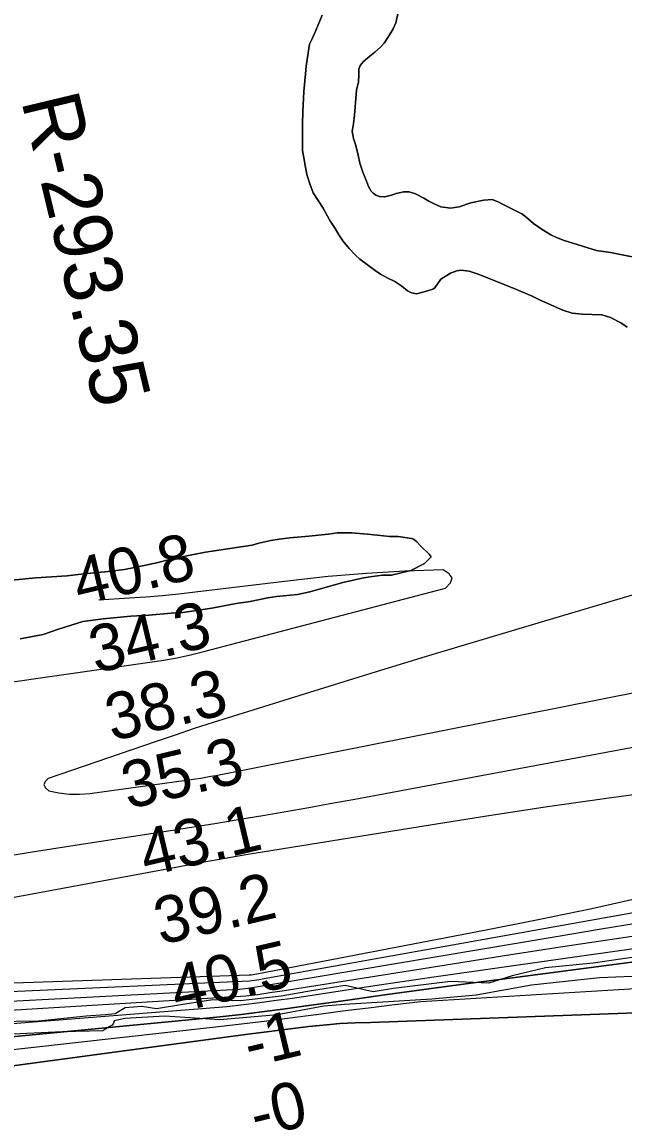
# Model space of a CAD drawing. Extents: x 3192986 to 3230865, y 867483 to 892886.
# Drawn here: x 3204053 to 3204915, y 880481 to 882054 of the extents above; entities that cross this region are included whole.
import ezdxf

# ---------------------------------------------------------------- set-up
doc = ezdxf.new("R2010")
doc.units = 0
for name, color, linetype in [('V-RIVR-EDGE', 7, 'Continuous'), ('V-RIVR-RANG', 7, 'Continuous'), ('V-RIVR-RANG-IDEN', 7, 'Continuous'), ('V-SITE-VEGE', 7, 'Continuous'), ('V-TOPO-DPTH', 7, 'Continuous'), ('V-TOPO-MAJR', 7, 'Continuous'), ('V-TOPO-MINR', 7, 'Continuous'), ('V-TOPO-SHOR', 7, 'Continuous'), ('V-TOPO-WATR', 7, 'Continuous')]:
    doc.layers.add(name, color=color, linetype=linetype)

msp = doc.modelspace()

# ---------------------------------------------------------------- linework, layer by layer
at = {"layer": 'V-RIVR-EDGE'}
msp.add_lwpolyline([(3204949.5, 880717.4), (3204871.3, 880705.8), (3204803, 880699.5), (3204755.2, 880687.8), (3204721.7, 880677.1), (3204666.9, 880679.8), (3204585.2, 880669.6), (3204556.5, 880664.9), (3204516.1, 880674.1), (3204468.2, 880666.4), (3204424.7, 880658.7), (3204366.5, 880651.9), (3204326.9, 880653.3), (3204283.9, 880646.8), (3204246, 880640.4), (3204225.2, 880643.9), (3204201.3, 880641.8), (3204186.9, 880633.6), (3204172.6, 880631.9), (3204145.2, 880630.2), (3204076.9, 880623), (3204012.1, 880621.9)], dxfattribs=at)
at = {"layer": 'V-SITE-VEGE'}
for p, q in [((3204483.4, 882064), (3204474, 882041.8)), ((3204468.3, 882029.2), (3204464.9, 882022.4)), ((3204474, 882041.8), (3204468.3, 882029.2)), ((3204464.9, 882022.4), (3204460.2, 881991)), ((3204459.5, 881979.9), (3204456.9, 881954.8)), ((3204460.2, 881991), (3204459.5, 881979.9)), ((3204456.9, 881954.8), (3204455.4, 881925.4)), ((3204455.4, 881925.4), (3204454.9, 881908.5)), ((3204454.9, 881908.5), (3204455.3, 881870.2)), ((3204455.3, 881870.2), (3204461.3, 881835.5)), ((3204461.3, 881835.5), (3204465.5, 881822.4)), ((3204465.5, 881822.4), (3204470.4, 881809.6)), ((3204470.4, 881809.6), (3204484.7, 881787.3)), ((3204484.7, 881787.3), (3204494.2, 881769.8)), ((3204494.2, 881769.8), (3204501.8, 881758.2)), ((3204501.8, 881758.2), (3204507.2, 881749.3)), ((3204507.2, 881749.3), (3204512.9, 881740.7)), ((3204512.9, 881740.7), (3204522, 881729.9)), ((3204522, 881729.9), (3204530.8, 881720)), ((3204530.8, 881720), (3204537.1, 881714.3)), ((3204537.1, 881714.3), (3204559.3, 881698.2)), ((3204559.3, 881698.2), (3204567, 881693)), ((3204667, 881694.5), (3204676, 881697.6)), ((3204676, 881697.6), (3204682, 881698.8)), ((3204682, 881698.8), (3204693.7, 881697.4)), ((3204693.7, 881697.4), (3204706.4, 881692.9)), ((3204567, 881693), (3204577.3, 881687.2)), ((3204577.3, 881687.2), (3204587.4, 881682.4)), ((3204587.4, 881682.4), (3204597.4, 881675.7)), ((3204644.7, 881673.5), (3204653.4, 881686)), ((3204653.4, 881686), (3204667, 881694.5)), ((3204706.4, 881692.9), (3204758, 881672.2)), ((3204597.4, 881675.7), (3204605.5, 881669.2)), ((3204605.5, 881669.2), (3204611.3, 881666.2)), ((3204611.3, 881666.2), (3204618.2, 881665)), ((3204618.2, 881665), (3204629.1, 881667.7)), ((3204629.1, 881667.7), (3204641.5, 881671.6)), ((3204641.5, 881671.6), (3204644.7, 881673.5)), ((3204758, 881672.2), (3204783.9, 881661.3)), ((3204783.9, 881661.3), (3204794.6, 881656.3)), ((3204794.6, 881656.3), (3204827.9, 881641.4)), ((3204827.9, 881641.4), (3204841.2, 881637.3)), ((3204841.2, 881637.3), (3204855.5, 881635.8)), ((3204855.5, 881635.8), (3204883.7, 881634.6)), ((3204883.7, 881634.6), (3204896.2, 881630.8)), ((3204896.2, 881630.8), (3204911, 881623.1)), ((3204911, 881623.1), (3204920, 881616.9)), ((3204492.5, 881320.5), (3204464.2, 881317.8)), ((3204504.7, 881322.4), (3204492.5, 881320.5)), ((3204525.4, 881322.3), (3204504.7, 881322.4)), ((3204548, 881320.3), (3204525.4, 881322.3)), ((3204562.2, 881319.3), (3204548, 881320.3)), ((3204580.1, 881317.4), (3204562.2, 881319.3)), ((3204383.1, 881304.9), (3204360.5, 881301.3)), ((3204392.5, 881307.7), (3204383.1, 881304.9)), ((3204409.5, 881311.4), (3204392.5, 881307.7)), ((3204421.8, 881313.3), (3204409.5, 881311.4)), ((3204436.8, 881315.1), (3204421.8, 881313.3)), ((3204464.2, 881317.8), (3204436.8, 881315.1)), ((3204592.3, 881317.3), (3204580.1, 881317.4)), ((3204611.1, 881314.4), (3204592.3, 881317.3)), ((3204614, 881313.5), (3204611.1, 881314.4)), ((3204618.7, 881309.7), (3204614, 881313.5)), ((3204624.3, 881303.1), (3204618.7, 881309.7)), ((3204296.4, 881291.1), (3204266.2, 881284.7)), ((3204316.2, 881294.8), (3204296.4, 881291.1)), ((3204360.5, 881301.3), (3204316.2, 881294.8)), ((3204636.5, 881291.7), (3204624.3, 881303.1)), ((3204629.9, 881278.6), (3204639.3, 881288)), ((3204639.3, 881288), (3204636.5, 881291.7)), ((3204228.5, 881275.4), (3204200.2, 881269.8)), ((3204248.3, 881280), (3204228.5, 881275.4)), ((3204266.2, 881284.7), (3204248.3, 881280)), ((3204610, 881268.3), (3204629.9, 881278.6)), ((3204073, 881258.1), (3204039, 881254.4)), ((3204118.2, 881260.7), (3204073, 881258.1)), ((3204141.8, 881263.5), (3204118.2, 881260.7)), ((3204176.6, 881267.1), (3204141.8, 881263.5)), ((3204200.2, 881269.8), (3204176.6, 881267.1)), ((3204514.8, 881251.7), (3204543.1, 881258.2)), ((3204543.1, 881258.2), (3204555.3, 881260)), ((3204555.3, 881260), (3204569.5, 881261.8)), ((3204569.5, 881261.8), (3204582.7, 881261.8)), ((3204582.7, 881261.8), (3204610, 881268.3)), ((3204465.8, 881237.7), (3204514.8, 881251.7)), ((3204380, 881223.9), (3204405.4, 881229.5)), ((3204405.4, 881229.5), (3204417.7, 881231.3)), ((3204417.7, 881231.3), (3204447.8, 881234)), ((3204447.8, 881234), (3204465.8, 881237.7)), ((3204283.8, 881208.3), (3204302.7, 881211)), ((3204302.7, 881211), (3204325.3, 881214.7)), ((3204325.3, 881214.7), (3204360.2, 881221.2)), ((3204360.2, 881221.2), (3204380, 881223.9)), ((3204105.6, 881184.5), (3204140.5, 881195.6)), ((3204140.5, 881195.6), (3204169.8, 881199.3)), ((3204169.8, 881199.3), (3204209.4, 881202.9)), ((3204209.4, 881202.9), (3204234.8, 881204.7)), ((3204234.8, 881204.7), (3204266.8, 881207.4)), ((3204266.8, 881207.4), (3204283.8, 881208.3)), ((3204083.9, 881177), (3204105.6, 881184.5)), ((3204050.9, 881170.5), (3204083.9, 881177)), ((3204783, 880674.4), (3204703.6, 880660.2)), ((3204880.2, 880684.9), (3204783, 880674.4)), ((3204954.3, 880688.1), (3204880.2, 880684.9)), ((3204703.6, 880660.2), (3204640.5, 880654.3)), ((3204485.4, 880644.6), (3204418.8, 880632)), ((3204515.2, 880646.8), (3204485.4, 880644.6)), ((3204640.5, 880654.3), (3204515.2, 880646.8)), ((3204257.8, 880630), (3204200.7, 880626.6)), ((3204336.9, 880624.6), (3204257.8, 880630)), ((3204418.8, 880632), (3204336.9, 880624.6)), ((3204173.4, 880612.1), (3204169.1, 880609.2)), ((3204178.1, 880614.9), (3204173.4, 880612.1)), ((3204182.7, 880617.2), (3204178.1, 880614.9)), ((3204184.6, 880620), (3204182.7, 880617.2)), ((3204185.3, 880623.4), (3204184.6, 880620)), ((3204200.7, 880626.6), (3204185.3, 880623.4)), ((3204111.4, 880607.7), (3204019.4, 880603.3)), ((3204169.1, 880609.2), (3204111.4, 880607.7))]:
    msp.add_line(p, q, dxfattribs=at)
for points in [[(3204932.5, 881716.8), (3204915.2, 881720.1), (3204896.1, 881724.1), (3204876.1, 881727.1), (3204829.6, 881741), (3204818.9, 881745.3), (3204810.5, 881749.3), (3204798.1, 881756.8), (3204785.9, 881765.4), (3204774.9, 881775.3), (3204769.3, 881779.4), (3204743.2, 881792.1), (3204735.1, 881796.7), (3204726.5, 881799.7), (3204714.6, 881799.1), (3204696.3, 881795.3), (3204679.5, 881789.5), (3204667.2, 881787.3), (3204653.4, 881789.5), (3204643.8, 881793.5), (3204636.1, 881797.5), (3204628.9, 881801.9), (3204617, 881807.8), (3204607.6, 881810.9), (3204600.1, 881810.9), (3204589.3, 881808.5), (3204582.7, 881805.9), (3204572.8, 881803.6), (3204565.5, 881804.1), (3204560.2, 881806.2), (3204556.1, 881809.1), (3204553.3, 881811.9), (3204549.7, 881818.4), (3204545.9, 881828.6), (3204541.6, 881839), (3204537.3, 881851.8), (3204534.7, 881863.5), (3204531.4, 881877.1), (3204527.9, 881887.5), (3204526.4, 881897.6), (3204528, 881908.4), (3204529.3, 881920.8), (3204532.6, 881956.3), (3204535.2, 881968.3), (3204535.9, 881978.3), (3204535.9, 881986.8), (3204537.7, 881992.1), (3204542.6, 881997.5), (3204551.3, 882005.4), (3204558.6, 882010.9), (3204566.7, 882018.1), (3204572.1, 882024.1), (3204578.3, 882033.4), (3204584.7, 882044.3), (3204588.8, 882053.2), (3204592, 882067.6)], [(3204548, 881320.3), (3204562.2, 881319.3), (3204580.1, 881317.4), (3204592.3, 881317.3), (3204611.1, 881314.4), (3204614, 881313.5), (3204618.7, 881309.7), (3204624.3, 881303.1), (3204636.5, 881291.7), (3204639.3, 881288), (3204629.9, 881278.6), (3204610, 881268.3), (3204582.7, 881261.8), (3204569.5, 881261.8), (3204555.3, 881260), (3204543.1, 881258.2), (3204514.8, 881251.7), (3204465.8, 881237.7), (3204447.8, 881234), (3204417.7, 881231.3), (3204405.4, 881229.5), (3204380, 881223.9), (3204360.2, 881221.2), (3204325.3, 881214.7), (3204302.7, 881211), (3204283.8, 881208.3), (3204266.8, 881207.4), (3204234.8, 881204.7), (3204209.4, 881202.9), (3204169.8, 881199.3), (3204140.5, 881195.6), (3204105.6, 881184.5), (3204083.9, 881177), (3204050.9, 881170.5)], [(3204464.2, 881317.8), (3204492.5, 881320.5), (3204504.7, 881322.4), (3204525.4, 881322.3), (3204548, 881320.3)], [(3204039, 881254.4), (3204073, 881258.1), (3204118.2, 881260.7), (3204141.8, 881263.5), (3204176.6, 881267.1), (3204200.2, 881269.8), (3204228.5, 881275.4), (3204248.3, 881280), (3204266.2, 881284.7), (3204296.4, 881291.1), (3204316.2, 881294.8), (3204360.5, 881301.3), (3204383.1, 881304.9), (3204392.5, 881307.7), (3204409.5, 881311.4), (3204421.8, 881313.3), (3204436.8, 881315.1), (3204464.2, 881317.8)]]:
    msp.add_lwpolyline(points, dxfattribs=at)
at = {"layer": 'V-TOPO-DPTH'}
for points in [[(3206029.4, 880791.8), (3205177.7, 880780.6), (3205155.7, 880777.9), (3205133.6, 880774.8), (3205004.2, 880755.8), (3204917.5, 880742.9), (3204830.9, 880729.8), (3204744.3, 880716.4), (3204657.7, 880702.8), (3204425.8, 880666), (3204408.5, 880663.3), (3204391.1, 880660.8), (3204373.7, 880658.6), (3203564.9, 880609.3)], [(3203476, 880546.3), (3204337.1, 880629.1), (3204367.1, 880632.6), (3204397, 880636.3), (3204426.9, 880640.2), (3204456.8, 880644.2), (3204516.6, 880652.6), (3204576.3, 880660.9), (3204636.1, 880669.1), (3204695.9, 880677.1), (3204755.8, 880685), (3205180.6, 880741)], [(3203476, 880546.3), (3204337.1, 880629.1), (3204367.1, 880632.6), (3204397, 880636.3), (3204426.9, 880640.2), (3204456.8, 880644.2), (3204516.6, 880652.6), (3204576.3, 880660.9), (3204636.1, 880669.1), (3204695.9, 880677.1), (3204755.8, 880685), (3205180.6, 880741)], [(3203469, 880482.2), (3204373.6, 880603.8), (3204388.7, 880605.7), (3204403.8, 880607.7), (3204418.9, 880609.6), (3204434, 880611.5), (3204449.1, 880613.4), (3204464.2, 880615.2), (3204479.4, 880616.8), (3204494.5, 880618.2), (3204508.4, 880619.5), (3204530.4, 880620.7), (3204552.4, 880620.9), (3205195.1, 880644.6)], [(3205195.1, 880644.6), (3204552.4, 880620.9), (3204530.4, 880620.7), (3204508.4, 880619.5), (3204494.5, 880618.2), (3204479.4, 880616.8), (3204464.2, 880615.2), (3204449.1, 880613.4), (3204434, 880611.5), (3204418.9, 880609.6), (3204403.8, 880607.7), (3204388.7, 880605.7), (3204373.6, 880603.8), (3203469, 880482.2)]]:
    msp.add_lwpolyline(points, dxfattribs=at)
at = {"layer": 'V-TOPO-MAJR'}
for points in [[(3205039.9, 881266.5), (3204796.9, 881194.5), (3204713.9, 881169.7), (3204630.9, 881144.7), (3204548, 881119.3), (3204465.2, 881093.7), (3204354.7, 881059.4), (3204327.2, 881050.7), (3204299.9, 881041.9), (3204272.6, 881032.8), (3204245.3, 881023.6), (3204091.1, 880970.6), (3204086.7, 880966), (3204084.9, 880961.5), (3204087, 880957.2), (3204091.7, 880953), (3204106.2, 880949.9), (3204120.9, 880948.1), (3204135.7, 880948.1), (3204150.5, 880949.2), (3204302.1, 880970.2), (3204309.3, 880971.2), (3204316.5, 880972.4), (3204323.6, 880973.7), (3204330.8, 880975), (3205103.8, 881128)], [(3204275.5, 881143.6), (3204294.7, 881147.9), (3204313.8, 881152.5), (3204659.9, 881243.4), (3204667, 881250.9), (3204669.5, 881257.9), (3204665.2, 881263.9), (3204656.3, 881269.2), (3204601.4, 881267.3), (3204546.5, 881264.3), (3204491.8, 881259.7), (3204437.2, 881253.9), (3204301.6, 881237.5), (3204278, 881234.8), (3204254.3, 881232.4), (3204230.6, 881230.4), (3204206.8, 881228.7), (3204163.6, 881226)], [(3203889.7, 881087.7), (3204236.7, 881137), (3204256.2, 881140.1), (3204275.5, 881143.6)], [(3205811.2, 881038.6), (3205701.6, 881014.9), (3205592.8, 880988.4), (3205485, 880957.8), (3205378, 880924.6), (3205242.6, 880879.6), (3205203.6, 880867.2), (3205164.5, 880855.5), (3205125, 880844.7), (3205085.4, 880834.6), (3205017.4, 880818), (3204943.5, 880800.7), (3204869.4, 880784), (3204795.1, 880768.5), (3204720.6, 880753.7), (3204389.5, 880690.4), (3204386.9, 880689.9), (3204384.2, 880689.4), (3204381.6, 880689), (3204378.9, 880688.6), (3203493.3, 880658.7)]]:
    msp.add_lwpolyline(points, dxfattribs=at)
at = {"layer": 'V-TOPO-MINR'}
for points in [[(3205807.2, 881088.9), (3205723.7, 881076.1), (3205640.4, 881062.6), (3205557.1, 881048.4), (3205200.4, 880986), (3205171.9, 880981.2), (3205143.4, 880976.6), (3205114.8, 880972.4), (3205086.2, 880968.4), (3204974.7, 880953.4), (3204890.3, 880941.8), (3204806, 880929.7), (3204721.8, 880916.9), (3204637.7, 880903.7), (3204409.8, 880866.9), (3204377, 880861.5), (3204344.3, 880856), (3204311.6, 880850.2), (3204279, 880844.2), (3203591.2, 880716.5)], [(3203988.5, 880852.6), (3204074.4, 880866.4), (3204160.3, 880879.9), (3204266.2, 880896.2), (3204299.2, 880901.4), (3204332.2, 880906.7), (3204365.2, 880912.1), (3204398.2, 880917.6), (3204431.2, 880923.3), (3204464.1, 880929), (3204497, 880935), (3204529.9, 880941), (3205109.7, 881049.4), (3205119.8, 881051.2), (3205130, 881053), (3205140.1, 881054.7), (3205150.2, 881056.3), (3205240.9, 881070.3), (3205296.4, 881078.5), (3205352, 881086.4)], [(3205900.3, 880816.7), (3205229.1, 880824.6), (3205200.1, 880821.7), (3205171.1, 880818.4), (3205142.2, 880814.5), (3205113.3, 880810.1), (3205084.5, 880805.3), (3205055.7, 880800.5), (3205026.9, 880795.5), (3204998.2, 880790.4), (3204400.1, 880683.4), (3204393.2, 880682.2), (3204386.2, 880681.1), (3204379.3, 880680.1), (3203479, 880640.2)], [(3205814.1, 880795.8), (3205782.7, 880797.3), (3205751.3, 880800), (3205238.1, 880806.1), (3205206.2, 880803), (3205174.4, 880799.5), (3205142.7, 880795.3), (3205111, 880790.7), (3205056.5, 880782.3), (3204997.6, 880773.1), (3204938.7, 880763.7), (3204879.9, 880754), (3204821.1, 880744.2), (3204412.2, 880675.2), (3204400.4, 880673.3), (3204388.5, 880671.5), (3204376.7, 880669.9), (3204364.8, 880668.3), (3203453.3, 880620.3)], [(3206029.4, 880791.8), (3205177.7, 880780.6), (3205155.7, 880777.9), (3205133.6, 880774.8), (3205004.2, 880755.8), (3204917.5, 880742.9), (3204830.9, 880729.8), (3204744.3, 880716.4), (3204657.7, 880702.8), (3204425.8, 880666), (3204408.5, 880663.3), (3204391.1, 880660.8), (3204373.7, 880658.6), (3203564.9, 880609.3)], [(3206077.1, 880781.1), (3205193.4, 880762.6), (3205181.1, 880761.3), (3205168.9, 880759.9), (3205156.8, 880758.3), (3204898.8, 880722.3), (3204814.6, 880710.5), (3204730.5, 880698.4), (3204646.3, 880686.2), (3204562.2, 880673.8), (3204440.6, 880655.6), (3204417.3, 880652.3), (3204393.9, 880649.1), (3204370.5, 880646.1), (3204347.1, 880643.4), (3203521, 880578)], [(3205065.6, 880677.1), (3204624.4, 880650.4), (3204587, 880646.2), (3204549.6, 880641.7), (3204512.3, 880637.1), (3204475, 880632.2), (3204474.1, 880632.1), (3204437.2, 880627.3), (3204400.3, 880622.6), (3204363.4, 880618.1), (3204326.4, 880613.7), (3203541.1, 880525.9)], [(3205195.1, 880644.6), (3204552.4, 880620.9), (3204530.4, 880620.7), (3204508.4, 880619.5), (3204494.5, 880618.2), (3204479.4, 880616.8), (3204464.2, 880615.2), (3204449.1, 880613.4), (3204434, 880611.5), (3204418.9, 880609.6), (3204403.8, 880607.7), (3204388.7, 880605.7), (3204373.6, 880603.8), (3203469, 880482.2)]]:
    msp.add_lwpolyline(points, dxfattribs=at)
at = {"layer": 'V-TOPO-SHOR'}
for points in [[(3204920, 881616.9), (3204911, 881623.1), (3204896.2, 881630.8), (3204883.7, 881634.6), (3204855.5, 881635.8), (3204841.2, 881637.3), (3204827.9, 881641.4), (3204794.6, 881656.3), (3204783.9, 881661.3), (3204758, 881672.2), (3204706.4, 881692.9), (3204693.7, 881697.4), (3204682, 881698.8), (3204676, 881697.6), (3204667, 881694.5), (3204653.4, 881686), (3204644.7, 881673.5), (3204641.5, 881671.6), (3204629.1, 881667.7), (3204618.2, 881665), (3204611.3, 881666.2), (3204605.5, 881669.2), (3204597.4, 881675.7), (3204587.4, 881682.4), (3204577.3, 881687.2), (3204567, 881693), (3204559.3, 881698.2), (3204537.1, 881714.3), (3204530.8, 881720), (3204522, 881729.9), (3204512.9, 881740.7), (3204507.2, 881749.3), (3204501.8, 881758.2), (3204494.2, 881769.8), (3204484.7, 881787.3), (3204470.4, 881809.6), (3204465.5, 881822.4), (3204461.3, 881835.5), (3204455.3, 881870.2), (3204454.9, 881908.5), (3204455.4, 881925.4), (3204456.9, 881954.8), (3204459.5, 881979.9), (3204460.2, 881991), (3204464.9, 882022.4), (3204468.3, 882029.2), (3204474, 882041.8), (3204483.4, 882064)], [(3204592, 882067.6), (3204588.8, 882053.2), (3204584.7, 882044.3), (3204578.3, 882033.4), (3204572.1, 882024.1), (3204566.7, 882018.1), (3204558.6, 882010.9), (3204551.3, 882005.4), (3204542.6, 881997.5), (3204537.7, 881992.1), (3204535.9, 881986.8), (3204535.9, 881978.3), (3204535.2, 881968.3), (3204532.6, 881956.3), (3204529.3, 881920.8), (3204528, 881908.4), (3204526.4, 881897.6), (3204527.9, 881887.5), (3204531.4, 881877.1), (3204534.7, 881863.5), (3204537.3, 881851.8), (3204541.6, 881839), (3204545.9, 881828.6), (3204549.7, 881818.4), (3204553.3, 881811.9), (3204556.1, 881809.1), (3204560.2, 881806.2), (3204565.5, 881804.1), (3204572.8, 881803.6), (3204582.7, 881805.9), (3204589.3, 881808.5), (3204600.1, 881810.9), (3204607.6, 881810.9), (3204617, 881807.8), (3204628.9, 881801.9), (3204636.1, 881797.5), (3204643.8, 881793.5), (3204653.4, 881789.5), (3204667.2, 881787.3), (3204679.5, 881789.5), (3204696.3, 881795.3), (3204714.6, 881799.1)], [(3204714.6, 881799.1), (3204726.5, 881799.7), (3204735.1, 881796.7), (3204743.2, 881792.1), (3204769.3, 881779.4), (3204774.9, 881775.3), (3204785.9, 881765.4), (3204798.1, 881756.8), (3204810.5, 881749.3), (3204818.9, 881745.3), (3204829.6, 881741), (3204876.1, 881727.1), (3204896.1, 881724.1), (3204915.2, 881720.1), (3204932.5, 881716.8)]]:
    msp.add_lwpolyline(points, dxfattribs=at)
at = {"layer": 'V-TOPO-WATR'}
msp.add_lwpolyline([(3205180.6, 880741), (3204755.8, 880685), (3204695.9, 880677.1), (3204636.1, 880669.1), (3204576.3, 880660.9), (3204516.6, 880652.6), (3204456.8, 880644.2), (3204426.9, 880640.2), (3204397, 880636.3), (3204367.1, 880632.6), (3204337.1, 880629.1), (3203476, 880546.3)], dxfattribs=at)

# ---------------------------------------------------------------- texts
at = {"layer": 'V-RIVR-RANG'}
for s, rotation, p in [('40.8', 13.3283, (3204135.5, 881218.1)), ('34.3', 13.3283, (3204158.8, 881120.8)), ('38.3', 13.3283, (3204182.1, 881023.6)), ('35.3', 13.3283, (3204205.3, 880926.3)), ('43.1', 13.3283, (3204230.9, 880829.6)), ('39.2', 13.3283, (3204251.9, 880731.9)), ('40.5', 13.3283, (3204275.2, 880634.6)), ('-1', 13.5239, (3204379.8, 880556.5)), ('-0', 13.5239, (3204388.7, 880455.8))]:
    msp.add_text(s, height=67, rotation=rotation, dxfattribs=at).set_placement(p)
at = {"layer": 'V-RIVR-RANG-IDEN'}
msp.add_text('R-293.35', height=83, rotation=283.4688, dxfattribs=at).set_placement((3204052.1, 881941.6))

doc.saveas('drawing.dxf')
